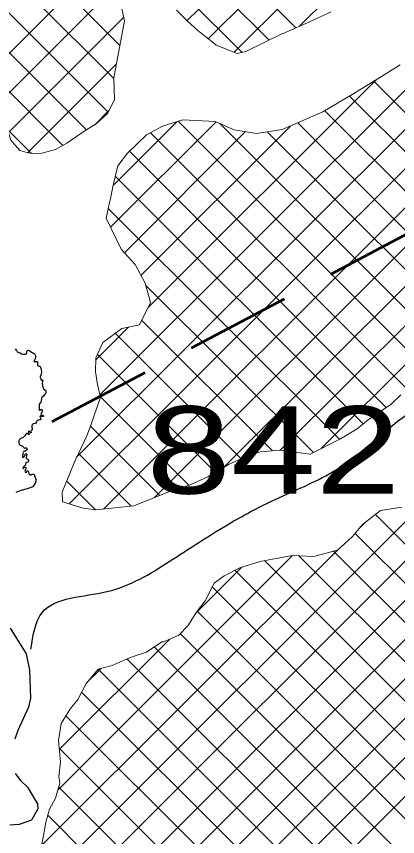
# Model space of a CAD drawing. Extents: x -1643653 to 4543381, y 1624270 to 13878484.
# Drawn here: x 746238 to 748415, y 8951653 to 8956345 of the extents above; entities that cross this region are included whole.
import ezdxf

# ---------------------------------------------------------------- set-up
doc = ezdxf.new("R2010")
doc.units = 0
doc.header["$LTSCALE"] = 200
doc.linetypes.add('MEDIUM_DASHED', pattern=[4.5, 3, -1.5])
for name, color, linetype, lineweight in [('1', 7, 'Continuous', 13), ('24', 7, 'Continuous', 25), ('27', 7, 'Continuous', 53), ('29', 7, 'Continuous', 13)]:
    doc.layers.add(name, color=color, linetype=linetype, lineweight=lineweight)
doc.layers.add('63', color=7, linetype='Continuous')

msp = doc.modelspace()

# ---------------------------------------------------------------- linework, layer by layer
at = {"layer": '1', "lineweight": 25}
msp.add_spline([(814781, 9009175.5), (814787.2, 9009173.4), (814796.9, 9009173.4), (814799.4, 9009172.4), (814805.1, 9009174.5), (814805.6, 9009176.5), (814811.7, 9009179.5), (814811.7, 9009179.5), (814801.5, 9009181), (814790.7, 9009181.5), (814784.1, 9009183.1), (814777.4, 9009185.1), (814778.4, 9009175.5)], degree=3, dxfattribs=at)
at = {"layer": '24'}
for points in [[(746230.6, 8954444.4), (746238, 8954434.4), (746242.6, 8954427.1), (746251.3, 8954423.1), (746257.6, 8954419.8), (746266.6, 8954415.8), (746275.3, 8954413.1), (746280.3, 8954412.1), (746289.3, 8954412.1), (746294.6, 8954414.1), (746295.6, 8954416.8), (746296.3, 8954420.8), (746296.3, 8954425.8), (746296, 8954428.5), (746298.3, 8954432.8), (746302, 8954436.4), (746304.3, 8954436.4), (746310.3, 8954434.8), (746315.3, 8954430.8), (746323.6, 8954423.8), (746330.6, 8954420.5), (746336.3, 8954416.5), (746341.3, 8954414.5), (746343.3, 8954412.8), (746345.3, 8954408.5), (746346.6, 8954401.5), (746346.6, 8954393.8), (746344.6, 8954385.5), (746340.6, 8954379.2), (746339.8, 8954375.6), (746338.8, 8954372.9), (746339.1, 8954370.6), (746340.8, 8954368.6), (746343.1, 8954368.6), (746345.8, 8954370.2), (746348.1, 8954371.2), (746352.5, 8954371.6), (746355.1, 8954371.2), (746357.8, 8954368.2), (746358.1, 8954360.9), (746358.1, 8954353.6), (746358.8, 8954349.3), (746361.1, 8954345.9), (746364.8, 8954344.6), (746369.1, 8954343.6), (746372.5, 8954341.9), (746375.8, 8954337.9), (746377.8, 8954332.6), (746378.8, 8954324), (746380.1, 8954311), (746378.8, 8954301), (746377.1, 8954293), (746374.1, 8954286.3), (746372.5, 8954281.3), (746375.5, 8954276.7), (746377.1, 8954274.7), (746377.5, 8954271), (746377.5, 8954268), (746377.8, 8954266), (746380.5, 8954264.5), (746384.2, 8954265.1), (746387.2, 8954265.8), (746390.5, 8954263.1), (746389.2, 8954259.5), (746387.2, 8954257.1), (746385.5, 8954249.5), (746384.9, 8954242.2), (746386.2, 8954236.8), (746387.2, 8954232.5), (746388.2, 8954225.5), (746390.2, 8954218.5), (746392.2, 8954214.5), (746399.5, 8954209.5), (746402.9, 8954206.9), (746404.9, 8954203.5), (746405.5, 8954199.5), (746405.2, 8954192.6), (746402.9, 8954185.2), (746398.5, 8954179.6), (746393.5, 8954174.6), (746383.2, 8954164.7), (746381.2, 8954161.7), (746380.2, 8954156.7), (746379.8, 8954149.7), (746379.5, 8954146), (746379.2, 8954140.7), (746377.8, 8954137.1)], [(746377.8, 8954137.1), (746373.2, 8954134.1), (746369.8, 8954129.4), (746368.2, 8954124.4), (746368.5, 8954115.7), (746368.2, 8954106.1), (746367.2, 8954096.8), (746368.2, 8954092.8), (746369.8, 8954090.8), (746372.2, 8954091.8), (746374.5, 8954094.1), (746376.5, 8954095.8), (746379.8, 8954097.1), (746383.2, 8954096.4), (746384.5, 8954093.8), (746385.5, 8954090.1), (746382.5, 8954080.4), (746378.9, 8954072.5), (746377.9, 8954068.9), (746378.2, 8954065.9), (746380.2, 8954063.2), (746382.2, 8954063.2), (746384.5, 8954063.2), (746391.2, 8954061.5), (746392.2, 8954059.9), (746391.9, 8954056.9), (746388.9, 8954055.6), (746384.9, 8954055.6), (746381.2, 8954056.9), (746376.5, 8954058.2), (746373.5, 8954058.5), (746371.9, 8954056.6), (746372.5, 8954052.6), (746375.2, 8954048.2), (746376.9, 8954042.2), (746374.2, 8954037.9), (746369.5, 8954037.6), (746363.2, 8954034.9), (746356.9, 8954032.9), (746354.5, 8954030.2), (746351.8, 8954025.5), (746346.6, 8954016.9), (746334.2, 8954014.8), (746328.6, 8954009.4), (746326.7, 8954002.3), (746326, 8953996.1), (746328.4, 8953986.4), (746329.5, 8953983.4), (746328.4, 8953980.4), (746326, 8953977.8), (746321.9, 8953975.5), (746320.9, 8953972.1), (746321.3, 8953969.1), (746322.4, 8953965.2), (746321.1, 8953963.5), (746320, 8953963.7), (746318.3, 8953965), (746315.9, 8953967.6), (746314.2, 8953969.3), (746312.9, 8953970.6), (746311, 8953971.6), (746308.4, 8953971.6), (746305.9, 8953970.6), (746305.7, 8953968.4), (746306.7, 8953964.6), (746307.8, 8953961.8), (746309.9, 8953958.4), (746311, 8953956), (746310.4, 8953954.1), (746308.7, 8953952.8), (746306.7, 8953953), (746304.4, 8953955.4), (746300.7, 8953957.9), (746298.4, 8953959.6), (746296.2, 8953959.9), (746293.2, 8953958.1), (746290.6, 8953954.7), (746285.5, 8953944.9), (746279.8, 8953939.2), (746275.6, 8953937.2), (746263.8, 8953930), (746258.8, 8953928), (746255, 8953924.8), (746252.2, 8953917.3), (746252.4, 8953904.5), (746253.2, 8953900.2), (746255.8, 8953896.8), (746257.8, 8953894.4), (746259.9, 8953892.5), (746264.4, 8953890.5), (746267.8, 8953889.3), (746271.9, 8953888), (746274.3, 8953885.6), (746277.3, 8953881.6), (746279.2, 8953878.6), (746280.9, 8953877.1), (746282.8, 8953876.4), (746285.6, 8953875.8), (746288.2, 8953876), (746291, 8953877.3), (746293.1, 8953877.7)], [(746293.1, 8953877.7), (746295.3, 8953877.5), (746298.1, 8953875.1), (746299.4, 8953871.1), (746297.9, 8953865.1), (746296.6, 8953863.4), (746291.9, 8953859.5), (746288.9, 8953858.9), (746283.3, 8953858.2), (746280.7, 8953857.6), (746278, 8953854.8), (746276, 8953853.1), (746275.2, 8953848.2), (746275.4, 8953842.2), (746274.7, 8953839.4), (746273.2, 8953835.5), (746272.4, 8953832.1), (746271.5, 8953827.6), (746272.8, 8953825), (746275.4, 8953822.7), (746279.5, 8953823.8), (746282.9, 8953827.8), (746287, 8953835.3), (746288.5, 8953839.2), (746290.2, 8953843), (746292.7, 8953844.3), (746295.1, 8953843.7), (746296.8, 8953840.5), (746297.5, 8953837.5), (746295.3, 8953830.6), (746293.2, 8953823.5), (746293.6, 8953819.7), (746295.5, 8953815.2), (746299.2, 8953813.9), (746303.9, 8953810.9), (746306.2, 8953807.9), (746307.1, 8953803.6), (746306, 8953798.7), (746302.4, 8953794.8), (746296.4, 8953792.7), (746292.3, 8953789.7), (746289.3, 8953785), (746288.7, 8953778.4), (746285.9, 8953775.2), (746277.8, 8953767.9), (746275.4, 8953763.8), (746274.8, 8953761.2), (746276.9, 8953759.1), (746280.8, 8953761.2), (746284.6, 8953764.7), (746287.6, 8953766.6), (746290.4, 8953766.8), (746292.1, 8953765.3), (746292.6, 8953761.7), (746288.9, 8953753.1), (746286.6, 8953744.3), (746286.8, 8953739.8), (746288.3, 8953737.2), (746290.6, 8953736.6), (746293, 8953737), (746295.8, 8953737.9), (746298.1, 8953743.7), (746299.6, 8953745.6), (746302, 8953745.8), (746304.6, 8953743.7), (746306.1, 8953740.5), (746308, 8953731.5), (746309.3, 8953728.3), (746311, 8953725.7), (746314.4, 8953722.9), (746318.3, 8953722.5), (746322.8, 8953723.5), (746326.2, 8953725.7), (746331.8, 8953727.2), (746335.7, 8953727), (746338, 8953724.6), (746340.2, 8953721.8), (746341.9, 8953716.3), (746344.7, 8953708.2), (746348.3, 8953699.4), (746348.1, 8953692.5), (746346.2, 8953678.4)], [(746346.2, 8953678.4), (746330.9, 8953653.4), (746298.2, 8953643.5), (746262.8, 8953633.6), (746234.5, 8953620.8)], [(746201.8, 8952846.4), (746292.8, 8952698.5), (746312.5, 8952605.7), (746318.5, 8952445.2), (746307.2, 8952394.6), (746245.1, 8952260.9), (746228.6, 8952210.8)], [(746230.5, 8952014.6), (746261.4, 8951973.3), (746301.9, 8951935.8), (746357.3, 8951840.2), (746360.8, 8951812.8), (746324.7, 8951746.9), (746253.6, 8951722.5), (746199.9, 8951718.8)]]:
    msp.add_lwpolyline(points, dxfattribs=at)
msp.add_spline([(746320.5, 8952725.9), (746386.2, 8952936.5), (746754.7, 8953055.1), (747110, 8953226.2), (747465.2, 8953450.1), (747715.3, 8953581.7), (748044.2, 8953739.7), (748241.6, 8953884.6), (748728.5, 8954174.2), (748978.5, 8954147.9), (749307.5, 8954240.1), (749439.1, 8954503.4), (749689.1, 8954766.8)], degree=3, dxfattribs=at)
at = {"layer": '27', "linetype": 'MEDIUM_DASHED'}
msp.add_lwpolyline([(742378.1, 8951467.9), (742466.3, 8951921.1), (748713.3, 8955230.8)], dxfattribs=at)
at = {"layer": '29'}
for p, q in [((746829.1, 8956179.4), (744023.3, 8958985.2)), ((746794.4, 8955989.6), (743847, 8958937)), ((747855.6, 8956289.2), (749605.6, 8958039.3)), ((747213.6, 8956320.8), (748451.1, 8957558.3)), ((747333.8, 8956216.5), (748608.6, 8957491.3)), ((747481.7, 8956139.8), (748718.5, 8957376.6)), ((747834.2, 8956279.8), (747136.6, 8956977.4)), ((747680.6, 8956208.9), (747094.5, 8956795)), ((746119.2, 8956057.3), (746755.3, 8956693.5)), ((747978.4, 8953872.4), (750763.1, 8956657.1)), ((747744.4, 8953863), (750499, 8956617.6)), ((746761.8, 8955797.7), (745959, 8956600.5)), ((747526.4, 8956138.6), (747092.4, 8956572.7)), ((747425.2, 8953768.3), (750234.9, 8956578)), ((746138.5, 8955852.1), (746799.4, 8956513.1)), ((747024.3, 8953591.9), (749970.8, 8956538.4)), ((746734.8, 8953526.8), (749706.8, 8956498.8)), ((746539.9, 8953556.4), (749442.7, 8956459.2)), ((746579.9, 8953821), (749178.6, 8956419.7)), ((746714.8, 8954180.3), (748914.5, 8956380.1)), ((746192.6, 8955681.7), (746851.3, 8956340.5)), ((746638.6, 8955696.4), (746070.3, 8956264.7)), ((746300.8, 8955565.5), (746809.3, 8956074)), ((746503.3, 8955607.2), (746126, 8955984.5)), ((746990.5, 8954680.6), (748291.9, 8955982)), ((749436, 8954817.7), (748279.4, 8955974.3)), ((749371.5, 8954657.8), (748140, 8955889.2)), ((746685.3, 8955725.5), (746766.2, 8955806.3)), ((749264.9, 8954539.8), (747999.5, 8955805.2)), ((746775.8, 8955139.4), (747377.4, 8955741)), ((746789.5, 8955377.6), (747154.8, 8955742.8)), ((746948.8, 8954863.4), (747803.6, 8955718.2)), ((748560.5, 8954346.2), (747161.7, 8955745.1)), ((748722.2, 8954409.1), (747399.5, 8955731.7)), ((749124.1, 8954456.2), (747844.3, 8955735.9)), ((746324.2, 8955561.8), (746187.1, 8955698.8)), ((746854.4, 8954993.5), (747547.2, 8955686.3)), ((748462.1, 8954220.1), (747003, 8955679.2)), ((748932.5, 8954423.2), (747670.7, 8955685.1)), ((748350, 8954107.7), (746883.2, 8955574.5)), ((748219.2, 8954014), (746802.5, 8955430.7)), ((746483.1, 8950581.1), (751195.9, 8955293.9)), ((748082.7, 8953926), (746762.6, 8955246.1)), ((746721.5, 8950595), (751065, 8954938.5)), ((747934.4, 8953849.8), (746975.6, 8954808.6)), ((746883.1, 8950532.1), (751037.3, 8954686.2)), ((747699.7, 8953859.9), (746953.1, 8954606.6)), ((746691.4, 8954381.5), (746878, 8954568)), ((747520.7, 8953814.5), (746802.5, 8954532.7)), ((747373.5, 8953737.2), (746700.1, 8954410.6)), ((747109.7, 8950534.2), (750990.9, 8954415.3)), ((747222.9, 8953663.2), (746717.5, 8954168.6)), ((746331, 8951327), (749003, 8953999)), ((746341.4, 8950663.9), (749670.9, 8953993.4)), ((747056.6, 8953605.1), (746661.2, 8954000.5)), ((746125.6, 8950897.1), (749129.3, 8953900.8)), ((746894.1, 8953543.1), (746591.5, 8953845.6)), ((746190.7, 8950737.7), (749255.8, 8953802.8)), ((746689.8, 8953522.8), (746524.7, 8953687.9)), ((750536.8, 8951247.3), (748288.4, 8953495.8)), ((748197.8, 8953418.3), (748229.6, 8953450.2)), ((750344.8, 8951214.9), (748172.1, 8953387.6)), ((746381.2, 8951601.7), (748070.3, 8953290.8)), ((750040.1, 8951295.1), (748049.8, 8953285.4)), ((746473.8, 8951918.8), (747815.7, 8953260.8)), ((749795.1, 8951091.1), (747654.4, 8953231.8)), ((749898.5, 8951212.1), (747851.5, 8953259.2)), ((747262.7, 8952932.2), (747525.1, 8953194.6)), ((748870.9, 8951790.7), (747485, 8953176.7)), ((748654.8, 8951782.4), (747355.9, 8953081.2)), ((748522.4, 8951690.3), (747270, 8952942.7)), ((748412.8, 8951575.3), (747174.2, 8952814)), ((746482.8, 8952152.3), (747113.7, 8952783.2)), ((748333.4, 8951430.2), (747025.4, 8952738.2)), ((748265.1, 8951274), (746869.3, 8952669.8)), ((746636.8, 8952530.8), (746721.3, 8952615.4)), ((748183.8, 8951130.8), (746704.5, 8952610.1)), ((748064.6, 8951025.5), (746610.4, 8952479.8)), ((747891.3, 8950974.3), (746520.7, 8952344.9)), ((747673.9, 8950967.2), (746482.2, 8952158.9)), ((747521.4, 8950895.2), (746479, 8951937.6)), ((747395.1, 8950796.9), (746416.9, 8951775.2))]:
    msp.add_line(p, q, dxfattribs=at)
for points in [[(746460.8, 8955583.9), (746525.6, 8955619.4), (746630.9, 8955691.6), (746693.1, 8955730.3), (746757.6, 8955789.4), (746797.8, 8955868.8), (746794.3, 8955993.7), (746855.5, 8956320.5), (746837, 8956408.2), (746800.6, 8956508.7), (746761.2, 8956658.8), (746739.8, 8956784.8), (746727, 8956954.3), (746677.4, 8957112), (746624.3, 8957218.6), (746595.5, 8957314), (746562, 8957363.5), (746523.6, 8957411.6), (746460.8, 8957532.2)], [(745632.2, 8957125.6), (745808.4, 8956958.7), (745822.8, 8956871.1), (745877.9, 8956796.5), (745946, 8956648.1), (745987.4, 8956497.1), (746026, 8956399.5), (746058.3, 8956298), (746086.6, 8956219.4), (746112.5, 8956128), (746139.4, 8955842.2), (746161.3, 8955785.2), (746180.7, 8955719.2), (746206.5, 8955638), (746256.4, 8955577.3), (746297.1, 8955566.1), (746336.5, 8955559.9), (746382.2, 8955562.7), (746460.8, 8955583.9)], [(747152.1, 8956380.1), (747213.7, 8956320.7), (747274.1, 8956263.7), (747283, 8956256.2), (747363.8, 8956193.1), (747377.9, 8956180.4), (747499.4, 8956132.9), (747549, 8956143.5), (747757.3, 8956247.1), (747762.4, 8956248.3), (747907.2, 8956311.9), (748035.5, 8956371.5)], [(748429.2, 8956068.6), (748323.9, 8956001.5), (748155.1, 8955898.2), (747988.9, 8955798.8), (747756.4, 8955697.7), (747610, 8955676.1), (747482.3, 8955696.8)], [(747482.3, 8955696.8), (747372.4, 8955743.1), (747187.5, 8955753.2), (747071.7, 8955716.6), (746981.6, 8955667.5), (746871.5, 8955563.4), (746817.3, 8955490.3), (746790.1, 8955380.5), (746776.6, 8955312.8), (746768, 8955270.7), (746750.7, 8955191.5), (746836.2, 8955013.7), (746915.9, 8954925.1), (746972.8, 8954818.5), (747004.3, 8954707.8), (746940.2, 8954581.1), (746839.7, 8954560), (746730.7, 8954480.1), (746691.8, 8954391.8), (746688.6, 8954312.8), (746700.6, 8954240.2), (746717.8, 8954167.7), (746661.7, 8954001.6), (746639.1, 8953945.3), (746591.5, 8953845.5), (746576.4, 8953813.5), (746532.6, 8953707.4), (746498.8, 8953624.3), (746501.8, 8953568.2), (746618.1, 8953532.1), (746692.1, 8953522.5), (746908.6, 8953544.6), (747111.9, 8953627.7), (747230.2, 8953665.6), (747331.8, 8953712.2), (747452.4, 8953784.5), (747568, 8953835.1), (747632.8, 8953854.8), (747742.4, 8953863.2), (747915.9, 8953840.3), (748089.9, 8953929.6), (748183.8, 8953985.2), (748247.1, 8954036.6), (748377.7, 8954126.8), (748433.4, 8954180.8)], [(748439.6, 8953538.4), (748317.4, 8953518.4), (748214.7, 8953438.6), (748157.9, 8953370.6), (748070.5, 8953290.8)], [(748070.5, 8953290.9), (747937, 8953255.4), (747813.3, 8953260.8), (747638.9, 8953228.9), (747604.6, 8953218.5), (747513, 8953191), (747424.1, 8953145.7), (747367.1, 8953103.2), (747315.6, 8953002.1), (747266.4, 8952938), (747216, 8952858.6), (747165.4, 8952804.7), (747077.7, 8952768.3), (747068.8, 8952767), (746981.3, 8952708.9), (746892.3, 8952680.2), (746785.6, 8952632.2), (746705.4, 8952611.2), (746637.2, 8952531.7), (746600.8, 8952461.3), (746589.5, 8952439.5), (746546.5, 8952386.9), (746493.7, 8952301.1), (746478.2, 8952203.9), (746489, 8952081.8), (746480.7, 8951997.6), (746484.8, 8951958.2), (746460.8, 8951872.6)], [(746460.8, 8951872.6), (746426.5, 8951809.8), (746405.8, 8951735.2), (746395.7, 8951681.1), (746327.6, 8951308.3), (746302.6, 8951234.4), (746270, 8951146.6), (746233.5, 8951082.9), (746172.9, 8951005.1), (746138.9, 8950938.8), (746123.9, 8950891.7), (746133.1, 8950825.7), (746155, 8950775), (746203.5, 8950724.4), (746295.2, 8950683), (746388.1, 8950644.8), (746460.8, 8950578.2)]]:
    msp.add_lwpolyline(points, dxfattribs=at)

# ---------------------------------------------------------------- texts
at = {"layer": '63', "width": 1.3}
msp.add_text(' 8425.75 ha', height=500, dxfattribs=at).set_placement((746738.6, 8953615.2))

doc.saveas('drawing.dxf')
